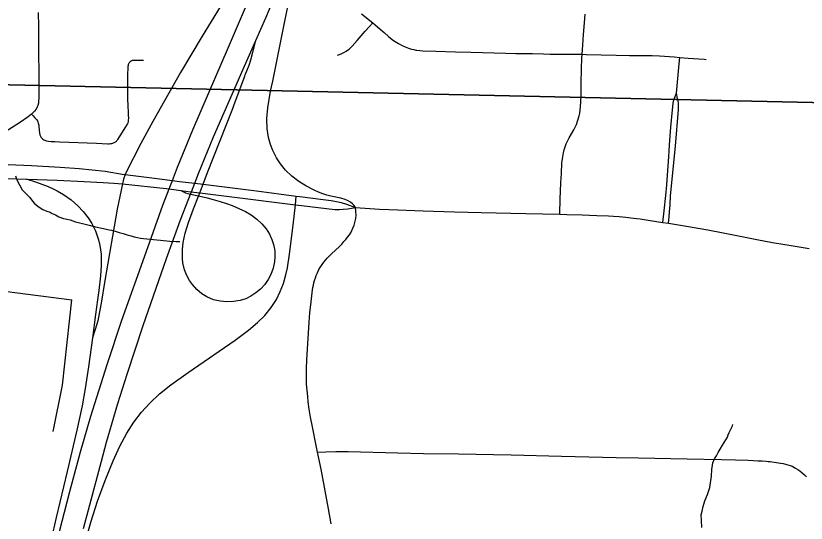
# Model space of a CAD drawing. Extents: x 0 to 34, y 0 to 22.
# Drawn here: x 3.895 to 4.566, y 15.369 to 15.8 of the extents above; entities that cross this region are included whole.
import ezdxf

# ---------------------------------------------------------------- set-up
doc = ezdxf.new("R2010")
doc.units = 0
for name, color, linetype in [('GM_X_City_Street', 7, 'Continuous'), ('GM_X_Corporation', 7, 'Continuous'), ('GM_X_County_Road', 7, 'Continuous'), ('GM_X_Interchange_Ramps', 7, 'Continuous'), ('GM_X_Interstate_Route', 7, 'Continuous'), ('GM_X_Minor_River', 7, 'Continuous')]:
    doc.layers.add(name, color=color, linetype=linetype)

msp = doc.modelspace()

# ---------------------------------------------------------------- linework, layer by layer
at = {"layer": 'GM_X_City_Street'}
for points in [[(3.91417, 15.80322), (3.91439, 15.79127), (3.91446, 15.7841), (3.91446, 15.76856), (3.91462, 15.75154), (3.91468, 15.7381), (3.91468, 15.73025), (3.91451, 15.72774), (3.91434, 15.7261), (3.91383, 15.72405), (3.91338, 15.72291), (3.91235, 15.72103), (3.91104, 15.71932), (3.91001, 15.71812), (3.90866, 15.71686), (3.90563, 15.71443), (3.8992, 15.70998), (3.88514, 15.70099)], [(4.18886, 15.80208), (4.1983, 15.79435), (4.20036, 15.79266), (4.20456, 15.7891), (4.20797, 15.78602), (4.21197, 15.78247), (4.216, 15.77939), (4.22032, 15.77679), (4.2233, 15.7752), (4.22592, 15.77402), (4.22881, 15.7729), (4.23137, 15.77212), (4.23327, 15.77159), (4.23503, 15.77113), (4.23582, 15.77102), (4.23825, 15.77074), (4.24076, 15.77062), (4.25188, 15.77022), (4.2687, 15.76965), (4.28173, 15.76934), (4.30159, 15.76875), (4.31152, 15.76854), (4.31979, 15.76832), (4.33401, 15.76819), (4.34345, 15.76799), (4.34909, 15.76786), (4.35687, 15.76782), (4.36305, 15.76773), (4.37619, 15.76765), (4.37976, 15.76758), (4.40521, 15.76697), (4.41636, 15.76664)], [(4.35714, 15.63178), (4.35726, 15.63593), (4.3574, 15.64099), (4.35759, 15.64462), (4.35819, 15.65844), (4.35856, 15.66623), (4.35907, 15.67506), (4.35943, 15.67889), (4.3603, 15.68395), (4.36107, 15.68658), (4.36156, 15.68827), (4.36275, 15.69162), (4.36399, 15.69439), (4.36509, 15.69653), (4.36904, 15.70353), (4.37127, 15.70803), (4.37266, 15.71159), (4.37369, 15.71527), (4.37418, 15.71773), (4.37457, 15.72024), (4.37492, 15.72335), (4.37517, 15.72707), (4.37534, 15.73277), (4.37541, 15.73698), (4.37538, 15.74009), (4.37551, 15.74627), (4.37558, 15.75184), (4.37566, 15.75553), (4.37595, 15.76415), (4.37619, 15.76765), (4.37671, 15.77529), (4.37745, 15.78439), (4.37821, 15.79422), (4.37887, 15.80158)], [(4.16845, 15.76691), (4.17022, 15.76744), (4.17205, 15.76825), (4.17375, 15.76917), (4.1757, 15.77022), (4.17683, 15.771), (4.1782, 15.77203), (4.18091, 15.77458), (4.18504, 15.77926), (4.19195, 15.78728), (4.19525, 15.79096), (4.1983, 15.79435)], [(3.90866, 15.71686), (3.91003, 15.71535), (3.91146, 15.71374), (3.91241, 15.71264), (3.91295, 15.71197), (3.91351, 15.71103), (3.9139, 15.71015), (3.91429, 15.70898), (3.91462, 15.70755), (3.91479, 15.70622), (3.915, 15.70312), (3.91528, 15.70074), (3.91567, 15.69919), (3.91611, 15.69809), (3.91677, 15.69703), (3.91744, 15.69626), (3.91822, 15.69554), (3.91894, 15.69498), (3.91971, 15.69454), (3.92043, 15.69429), (3.92132, 15.69404), (3.92286, 15.69377), (3.92524, 15.69354), (3.92823, 15.69343), (3.93227, 15.69333), (3.96371, 15.69211), (3.97339, 15.69166), (3.97461, 15.69166), (3.97556, 15.69172), (3.97677, 15.69188), (3.97771, 15.69216), (3.97879, 15.69267), (3.97992, 15.69338), (3.9806, 15.69394), (3.98109, 15.69438), (3.98192, 15.69531), (3.98397, 15.6983), (3.98878, 15.706), (3.99011, 15.70827), (3.99061, 15.70943), (3.99089, 15.71048), (3.99105, 15.71165), (3.99112, 15.71343), (3.99105, 15.71591), (3.99089, 15.71895), (3.99066, 15.7231), (3.99039, 15.7307), (3.99025, 15.73537), (3.99033, 15.74325), (3.99045, 15.75139), (3.99057, 15.75531), (3.99064, 15.75648), (3.9907, 15.7574), (3.99086, 15.75838), (3.99102, 15.75905), (3.99122, 15.75971), (3.99152, 15.76045), (3.99191, 15.76105), (3.99244, 15.76158), (3.99305, 15.762), (3.99368, 15.76232), (3.99441, 15.76253), (3.99536, 15.7627), (3.99628, 15.76275), (4.00369, 15.76275)], [(4.41636, 15.76664), (4.42918, 15.7666), (4.43554, 15.76655), (4.44183, 15.76622), (4.45446, 15.76542), (4.45914, 15.76503)], [(4.45625, 15.73455), (4.45862, 15.7596), (4.45914, 15.76503)], [(4.45914, 15.76503), (4.46616, 15.76445), (4.47972, 15.7634), (4.48157, 15.76324)], [(4.44484, 15.62484), (4.44594, 15.63473), (4.44719, 15.64768), (4.44811, 15.65681), (4.44979, 15.6809), (4.45005, 15.68524), (4.45047, 15.69071), (4.45166, 15.70564), (4.45295, 15.72046), (4.45343, 15.72578), (4.45389, 15.72794), (4.45461, 15.7303), (4.45625, 15.73455)], [(4.44948, 15.62411), (4.44998, 15.62944), (4.45039, 15.63387), (4.45088, 15.63971), (4.45129, 15.64729), (4.45537, 15.6897), (4.45792, 15.72062), (4.45806, 15.72495), (4.45802, 15.72584), (4.45776, 15.72807), (4.4573, 15.73004), (4.45625, 15.73455)], [(4.16299, 15.36882), (4.16089, 15.38151), (4.15444, 15.41508), (4.15139, 15.4297), (4.15025, 15.43516), (4.14709, 15.45104), (4.14559, 15.45947), (4.14446, 15.46603), (4.14361, 15.4723), (4.14311, 15.47691), (4.14261, 15.48225), (4.14223, 15.4875), (4.14203, 15.49438), (4.14211, 15.50053), (4.14244, 15.50793), (4.14433, 15.53999), (4.14501, 15.54806), (4.14592, 15.55735), (4.14714, 15.56741), (4.14752, 15.56939), (4.14793, 15.57139), (4.14838, 15.57343), (4.14896, 15.57556), (4.14966, 15.57778), (4.15035, 15.57975), (4.15106, 15.58152), (4.15192, 15.58336), (4.15298, 15.58534), (4.15421, 15.58731), (4.15545, 15.58912), (4.15683, 15.59101), (4.15824, 15.5927), (4.15976, 15.59444), (4.16337, 15.59805), (4.17014, 15.60442), (4.17202, 15.60641), (4.17387, 15.60845), (4.17553, 15.61029), (4.17695, 15.6122), (4.1785, 15.61436), (4.18003, 15.61664), (4.18158, 15.61996), (4.1825, 15.6226), (4.18349, 15.62595), (4.18388, 15.62806), (4.18415, 15.63108), (4.18408, 15.63431), (4.18375, 15.6374)], [(3.55452, 15.61349), (3.5658, 15.61201), (3.58904, 15.60851), (3.60434, 15.60594), (3.6308, 15.60229), (3.66253, 15.59734), (3.66575, 15.59684), (3.68295, 15.5943), (3.69339, 15.59295), (3.69537, 15.59265), (3.72161, 15.58863), (3.74031, 15.58585), (3.75186, 15.58421), (3.76569, 15.58255), (3.79178, 15.57939), (3.80606, 15.57715), (3.81326, 15.57602), (3.84205, 15.57201), (3.8855, 15.56631), (3.94269, 15.559)], [(3.92703, 15.44709), (3.93486, 15.48648), (3.94269, 15.559)], [(4.15139, 15.4297), (4.15841, 15.43005), (4.16689, 15.43023), (4.17748, 15.43022), (4.21968, 15.42913), (4.24138, 15.42861), (4.27118, 15.42815), (4.31586, 15.42725), (4.35869, 15.42616), (4.4052, 15.42512), (4.42413, 15.4247), (4.46538, 15.424), (4.49455, 15.42347), (4.50635, 15.42315), (4.51711, 15.42275), (4.52574, 15.42238), (4.52899, 15.4222), (4.53242, 15.42195), (4.53417, 15.42182), (4.53589, 15.42166), (4.53745, 15.42152), (4.53926, 15.42125), (4.54115, 15.42096), (4.543, 15.42067), (4.54477, 15.42035), (4.54682, 15.41994), (4.54892, 15.41948), (4.55091, 15.41894), (4.55283, 15.41829), (4.55452, 15.4176), (4.55595, 15.41685), (4.55734, 15.41611), (4.55928, 15.41492), (4.56102, 15.41363), (4.56298, 15.41208), (4.56494, 15.41044), (4.56671, 15.40879)]]:
    msp.add_lwpolyline(points, dxfattribs=at)
at = {"layer": 'GM_X_Corporation'}
for points in [[(3.62433, 16.40955), (4.61629, 16.31887), (4.73502, 16.3081), (4.68777, 15.72423), (3.56805, 15.74872)], [(4.68777, 15.72423), (4.60595, 14.69637), (3.48216, 14.73461), (3.56805, 15.74872)]]:
    msp.add_lwpolyline(points, close=True, dxfattribs=at)
at = {"layer": 'GM_X_County_Road'}
for points in [[(3.88874, 15.67396), (3.90862, 15.67316), (3.93282, 15.6718), (3.94892, 15.67058), (3.97117, 15.66836), (3.98716, 15.6656), (3.98806, 15.66545), (4.00846, 15.66287), (4.0282, 15.66039), (4.03431, 15.65962), (4.03923, 15.65903)], [(3.87361, 15.66241), (3.87915, 15.66231), (3.90407, 15.66151), (3.90489, 15.66148)], [(3.90489, 15.66148), (3.93034, 15.6607), (3.95339, 15.65963), (3.96932, 15.65872), (3.97854, 15.65804), (3.98573, 15.65749)], [(3.98573, 15.65749), (4.02281, 15.65356), (4.02545, 15.65322), (4.03539, 15.65192)], [(4.03923, 15.65903), (4.04711, 15.65808), (4.05421, 15.65722), (4.06326, 15.65612), (4.09959, 15.65164), (4.13344, 15.64713), (4.13648, 15.64672), (4.15619, 15.64425), (4.1629, 15.64332), (4.1675, 15.64253), (4.17145, 15.64161), (4.17605, 15.64022), (4.18375, 15.6374)], [(4.03539, 15.65192), (4.04374, 15.65084), (4.05139, 15.6499), (4.07639, 15.64685), (4.13261, 15.63979)], [(4.13261, 15.63979), (4.13796, 15.63912), (4.16611, 15.63589), (4.17007, 15.63582), (4.17336, 15.63602), (4.17711, 15.63635), (4.18375, 15.6374)], [(4.18375, 15.6374), (4.20398, 15.63604), (4.2197, 15.63541), (4.24124, 15.6347), (4.26785, 15.6339), (4.29046, 15.63336), (4.32843, 15.63238), (4.35714, 15.63178)], [(4.35714, 15.63178), (4.36322, 15.63156), (4.37631, 15.63122), (4.38856, 15.63077), (4.39865, 15.63033), (4.40275, 15.63006), (4.40758, 15.6297), (4.41321, 15.62916), (4.4198, 15.6285), (4.42545, 15.62782), (4.43242, 15.62684), (4.44484, 15.62484)], [(4.44484, 15.62484), (4.44948, 15.62411), (4.46474, 15.6217), (4.48309, 15.61842), (4.50751, 15.61375), (4.52453, 15.61033), (4.53793, 15.60787), (4.55383, 15.60521), (4.56912, 15.60266)]]:
    msp.add_lwpolyline(points, dxfattribs=at)
at = {"layer": 'GM_X_Interchange_Ramps'}
for points in [[(4.18375, 15.6374), (4.18257, 15.63917), (4.18106, 15.64062), (4.17935, 15.64194), (4.17737, 15.64312), (4.17487, 15.64424), (4.17125, 15.64536), (4.16842, 15.64601), (4.16566, 15.64661), (4.16264, 15.64723), (4.15934, 15.64806), (4.1561, 15.64917), (4.1523, 15.65049), (4.14862, 15.6522), (4.14142, 15.65584), (4.13561, 15.65944), (4.12969, 15.66396), (4.12436, 15.66917), (4.12011, 15.67451), (4.11669, 15.67971), (4.11356, 15.68577), (4.11151, 15.69097), (4.1098, 15.69694), (4.10859, 15.70429), (4.10832, 15.71296), (4.10917, 15.72223), (4.11165, 15.73626), (4.11343, 15.74478), (4.12365, 15.79586), (4.12798, 15.81651)], [(4.06926, 15.80881), (4.06875, 15.80795), (4.05358, 15.78298), (4.0351, 15.75205), (4.01147, 15.71046), (4.00147, 15.69185), (3.98862, 15.66693), (3.98806, 15.66545), (3.98659, 15.66157), (3.98573, 15.65749)], [(4.05055, 15.64771), (4.05139, 15.6499), (4.05223, 15.65209), (4.05232, 15.65231), (4.05421, 15.65722), (4.05801, 15.66707), (4.07896, 15.72025), (4.08151, 15.7271), (4.08964, 15.74898), (4.09014, 15.75023), (4.09342, 15.75842), (4.09494, 15.76298), (4.09661, 15.76957), (4.09895, 15.77929)], [(3.90489, 15.66148), (3.9118, 15.65918), (3.91731, 15.65734), (3.92263, 15.65541), (3.92688, 15.65338), (3.93032, 15.65174), (3.9357, 15.64864), (3.94227, 15.64393), (3.94787, 15.63899), (3.95253, 15.63399), (3.95672, 15.62857), (3.95968, 15.62383), (3.96278, 15.61775), (3.96547, 15.61014), (3.96656, 15.60532), (3.96758, 15.59793), (3.96775, 15.58797), (3.96709, 15.57932), (3.96563, 15.56695), (3.96458, 15.55892), (3.96287, 15.54659), (3.96025, 15.52664), (3.95705, 15.5022), (3.9542, 15.48377), (3.95152, 15.46909), (3.94715, 15.44841), (3.93876, 15.41333), (3.92951, 15.37399), (3.92675, 15.36169)], [(3.98573, 15.65749), (3.9812, 15.63602), (3.97068, 15.5755), (3.96772, 15.55627), (3.96554, 15.54434), (3.96482, 15.54125), (3.96415, 15.53834), (3.96025, 15.52664)], [(4.03539, 15.65192), (4.03756, 15.65069), (4.0392, 15.65004), (4.04128, 15.64944), (4.04357, 15.64893), (4.05042, 15.64739), (4.05768, 15.64575), (4.06292, 15.6444), (4.06876, 15.64253), (4.07415, 15.64081), (4.07883, 15.63916), (4.08458, 15.63674), (4.09019, 15.63405), (4.095, 15.63121), (4.09999, 15.62752), (4.10408, 15.62371), (4.1077, 15.61946), (4.11069, 15.61473), (4.11276, 15.61022), (4.11412, 15.6061), (4.1151, 15.6006), (4.11533, 15.59563), (4.11501, 15.5913), (4.11388, 15.58583), (4.11192, 15.5806), (4.10959, 15.57621), (4.10671, 15.57215), (4.10294, 15.56803), (4.09912, 15.56485), (4.09494, 15.56215), (4.09047, 15.55997), (4.08564, 15.55854), (4.08003, 15.55761), (4.07434, 15.55739), (4.06869, 15.55792), (4.06318, 15.55915), (4.05749, 15.56164), (4.05326, 15.56425), (4.04891, 15.56778), (4.04518, 15.57193), (4.04263, 15.57544), (4.04007, 15.5804), (4.03856, 15.58446), (4.03715, 15.5905), (4.0367, 15.59419), (4.03672, 15.60166), (4.03746, 15.60779), (4.03918, 15.61572), (4.04196, 15.62466), (4.04617, 15.63636), (4.0503, 15.64706)], [(4.11593, 15.55855), (4.11648, 15.5594), (4.11982, 15.56606), (4.12252, 15.573), (4.12457, 15.58016), (4.12585, 15.58624), (4.12752, 15.59793), (4.13066, 15.62259), (4.13261, 15.63979), (4.13303, 15.64353), (4.13344, 15.64713)], [(3.95396, 15.35241), (3.95913, 15.37097), (3.96461, 15.38813), (3.97102, 15.40564), (3.97789, 15.42231), (3.98363, 15.43471), (3.9895, 15.44567), (3.99555, 15.45508), (4.00196, 15.46347), (4.009, 15.47135), (4.01711, 15.47905), (4.02681, 15.48682), (4.04154, 15.4972), (4.08143, 15.52477), (4.09295, 15.53323), (4.10054, 15.53964), (4.10667, 15.54582), (4.11213, 15.55259), (4.11593, 15.55855)]]:
    msp.add_lwpolyline(points, dxfattribs=at)
at = {"layer": 'GM_X_Interstate_Route'}
for points in [[(4.04209, 15.6451), (4.04357, 15.64893), (4.04429, 15.65077), (4.04711, 15.65808), (4.05031, 15.66635), (4.0632, 15.69737), (4.08832, 15.7549), (4.09895, 15.77929), (4.10742, 15.79874), (4.13553, 15.86511), (4.14651, 15.89081), (4.16048, 15.92466), (4.17191, 15.95418), (4.18122, 15.9792), (4.19495, 16.01715), (4.19942, 16.03008), (4.2074, 16.05313), (4.21119, 16.0641), (4.21847, 16.08652)], [(3.93014, 15.35354), (3.94101, 15.39627), (3.95006, 15.42983), (3.95887, 15.46023), (3.97267, 15.50405), (3.98526, 15.54173), (4.00587, 15.59967), (4.02014, 15.63941), (4.02545, 15.65322), (4.0282, 15.66039), (4.0326, 15.67184), (4.04557, 15.70341), (4.05882, 15.73421), (4.07579, 15.7736), (4.1142, 15.86326), (4.13123, 15.90398), (4.1485, 15.94663), (4.16145, 15.98029), (4.17334, 16.01314), (4.17605, 16.02063), (4.18654, 16.05056), (4.18798, 16.05489), (4.19729, 16.08303)], [(3.95275, 15.36486), (3.95684, 15.3805), (3.96788, 15.42194), (3.9723, 15.43813), (3.98195, 15.47096), (3.98979, 15.49587), (4.00335, 15.53723), (4.02322, 15.59416), (4.03506, 15.6269), (4.04209, 15.6451)]]:
    msp.add_lwpolyline(points, dxfattribs=at)
at = {"layer": 'GM_X_Minor_River'}
for points in [[(3.895, 15.66426), (3.89649, 15.66045), (3.89835, 15.65663), (3.90059, 15.65242), (3.90698, 15.64589), (3.90848, 15.64398), (3.91073, 15.64129), (3.91412, 15.63821), (3.91827, 15.63589), (3.92167, 15.63434), (3.92432, 15.63355), (3.9262, 15.63239), (3.92885, 15.63122), (3.93187, 15.62967), (3.93565, 15.62811), (3.94132, 15.62691), (3.94586, 15.62534), (3.95192, 15.62376), (3.9576, 15.62256), (3.96289, 15.62098), (3.96819, 15.61979), (3.97236, 15.61899), (3.97463, 15.61858), (3.97652, 15.61818), (3.97955, 15.61739), (3.98295, 15.61621), (3.98636, 15.61542), (3.98976, 15.61424), (3.99317, 15.61345), (3.99582, 15.61266), (3.99847, 15.61187), (4.00112, 15.61146), (4.00907, 15.61062), (4.01817, 15.60977), (4.02613, 15.60892), (4.03143, 15.60849), (4.03409, 15.60846), (4.03447, 15.60846)], [(4.48046, 15.38828), (4.48278, 15.39358), (4.48473, 15.39964), (4.48595, 15.40913), (4.48638, 15.41483), (4.4868, 15.41863), (4.4872, 15.42053), (4.48874, 15.42393), (4.49028, 15.42658), (4.49182, 15.42922), (4.49337, 15.43225), (4.4953, 15.43565), (4.49683, 15.43791), (4.49837, 15.44018), (4.49953, 15.44245), (4.5003, 15.44434), (4.50108, 15.44623), (4.50262, 15.44926), (4.50378, 15.45191), (4.50431, 15.45307)], [(4.47798, 15.36549), (4.47766, 15.37196), (4.47732, 15.37653), (4.4781, 15.37956), (4.4789, 15.38335), (4.48046, 15.38828)]]:
    msp.add_lwpolyline(points, dxfattribs=at)

doc.saveas('drawing.dxf')
